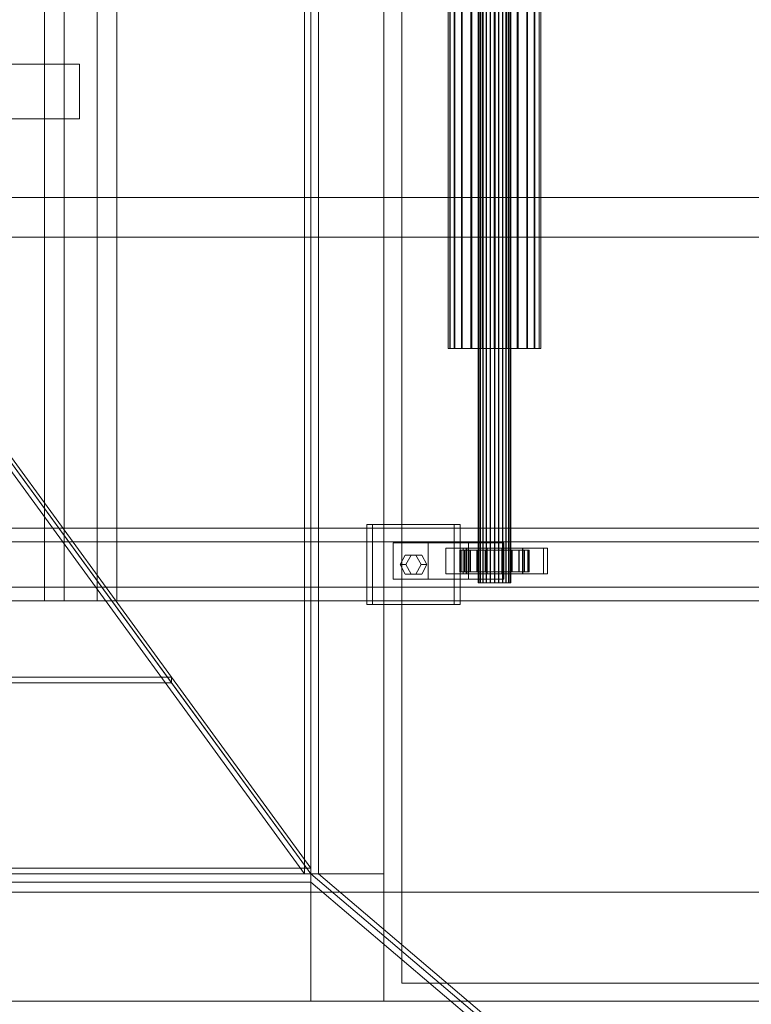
# Model space of a CAD drawing. Header units: millimetres. Extents: x -2233 to 61924, y -68080 to 6847.
# Tile 403 of 656: x 3314 to 3716, y -18672 to -18130. Entities that reach past the tile are written whole.
import ezdxf

# ---------------------------------------------------------------- set-up
doc = ezdxf.new("R2010")
doc.units = ezdxf.units.MM
for name, color, linetype, lineweight in [('superior_C01', 7, 'Continuous', 0), ('superior_tolva', 7, 'Continuous', 0), ('superior_tolva-C01', 7, 'Continuous', 0)]:
    doc.layers.add(name, color=color, linetype=linetype, lineweight=lineweight)

msp = doc.modelspace()

# ---------------------------------------------------------------- linework, layer by layer
at = {"layer": 'superior_C01'}
for p, q in [((3327.825, -17550), (3327.825, -18450)), ((3338.609, -18450), (3338.609, -17550)), ((3356.714, -18450), (3356.714, -17550)), ((3367.498, -17550), (3367.498, -18450)), ((3566.116, -18440), (3566.116, -17560)), ((3566.397, -18440), (3566.397, -17560)), ((3566.449, -18440), (3566.449, -17560)), ((3567.271, -18440), (3567.271, -17560)), ((3567.372, -18440), (3567.372, -17560)), ((3568.681, -18440), (3568.681, -17560)), ((3568.823, -18440), (3568.823, -17560)), ((3570.529, -18440), (3570.529, -17560)), ((3570.703, -18440), (3570.703, -17560)), ((3572.689, -18440), (3572.689, -17560)), ((3572.884, -18440), (3572.884, -17560)), ((3575.015, -18440), (3575.015, -17560)), ((3575.216, -18440), (3575.216, -17560)), ((3577.347, -18440), (3577.347, -17560)), ((3577.542, -18440), (3577.542, -17560)), ((3579.528, -18440), (3579.528, -17560)), ((3579.702, -18440), (3579.702, -17560)), ((3581.408, -18440), (3581.408, -17560)), ((3581.55, -18440), (3581.55, -17560)), ((3582.859, -18440), (3582.859, -17560)), ((3582.96, -18440), (3582.96, -17560)), ((3583.782, -17560), (3583.782, -18440)), ((3583.834, -18440), (3583.834, -17560)), ((3584.115, -18440), (3584.115, -17560)), ((3549.717, -18311.15), (3549.717, -17688.85)), ((3550.509, -18311.15), (3550.509, -17688.85)), ((3550.656, -18311.15), (3550.656, -17688.85)), ((3552.978, -18311.15), (3552.978, -17688.85)), ((3553.262, -18311.15), (3553.262, -17688.85)), ((3556.955, -18311.15), (3556.955, -17688.85)), ((3557.357, -18311.15), (3557.357, -17688.85)), ((3562.17, -18311.15), (3562.17, -17688.85)), ((3562.663, -18311.15), (3562.663, -17688.85)), ((3568.267, -18311.15), (3568.267, -17688.85)), ((3568.817, -18311.15), (3568.817, -17688.85)), ((3574.831, -18311.15), (3574.831, -17688.85)), ((3575.4, -18311.15), (3575.4, -17688.85)), ((3581.414, -18311.15), (3581.414, -17688.85)), ((3581.964, -18311.15), (3581.964, -17688.85)), ((3587.568, -18311.15), (3587.568, -17688.85)), ((3588.061, -18311.15), (3588.061, -17688.85)), ((3592.874, -18311.15), (3592.874, -17688.85)), ((3593.276, -18311.15), (3593.276, -17688.85)), ((3596.969, -18311.15), (3596.969, -17688.85)), ((3597.253, -18311.15), (3597.253, -17688.85)), ((3599.575, -17688.85), (3599.575, -18311.15)), ((3599.722, -18311.15), (3599.722, -17688.85)), ((3600.514, -18311.15), (3600.514, -17688.85)), ((3327.825, -18155), (3215.58, -18155)), ((3234.839, -18155), (3347.084, -18155)), ((3327.825, -18185), (3327.825, -18155)), ((3327.825, -18155), (3347.084, -18155)), ((3347.084, -18155), (3347.084, -18185)), ((3215.58, -18185), (3327.825, -18185)), ((3347.084, -18185), (3234.839, -18185)), ((3347.084, -18185), (3327.825, -18185)), ((3790.259, -18228.298), (2846.1, -18228.298)), ((2847.707, -18228.298), (3791.867, -18228.298)), ((10242.208, -18250), (1103.221, -18250)), ((1104.577, -18250), (10243.564, -18250)), ((3550.656, -18311.15), (3549.717, -18311.15)), ((3549.717, -18311.15), (3550.509, -18311.15)), ((3550.509, -18311.15), (3552.978, -18311.15)), ((3553.262, -18311.15), (3550.656, -18311.15)), ((3552.978, -18311.15), (3556.955, -18311.15)), ((3557.357, -18311.15), (3553.262, -18311.15)), ((3556.955, -18311.15), (3562.17, -18311.15)), ((3562.663, -18311.15), (3557.357, -18311.15)), ((3562.17, -18311.15), (3568.267, -18311.15)), ((3568.817, -18311.15), (3562.663, -18311.15)), ((3568.267, -18311.15), (3574.831, -18311.15)), ((3575.4, -18311.15), (3568.817, -18311.15)), ((3574.831, -18311.15), (3581.414, -18311.15)), ((3581.964, -18311.15), (3575.4, -18311.15)), ((3581.414, -18311.15), (3587.568, -18311.15)), ((3588.061, -18311.15), (3581.964, -18311.15)), ((3587.568, -18311.15), (3592.874, -18311.15)), ((3593.276, -18311.15), (3588.061, -18311.15)), ((3592.874, -18311.15), (3596.969, -18311.15)), ((3597.253, -18311.15), (3593.276, -18311.15)), ((3596.969, -18311.15), (3599.575, -18311.15)), ((3599.722, -18311.15), (3597.253, -18311.15)), ((3599.575, -18311.15), (3600.514, -18311.15)), ((3600.514, -18311.15), (3599.722, -18311.15)), ((3750.355, -18410), (2594.793, -18410)), ((2605.578, -18410), (3761.139, -18410)), ((3827.195, -18410), (2671.634, -18410)), ((2685.114, -18410), (3840.676, -18410)), ((3553.023, -18408), (3504.874, -18408)), ((3504.874, -18408), (3504.874, -18452)), ((3508.11, -18408), (3504.874, -18408)), ((3508.11, -18452), (3508.11, -18408)), ((3508.11, -18408), (3556.258, -18408)), ((3553.023, -18452), (3553.023, -18408)), ((3553.023, -18408), (3556.258, -18408)), ((3556.258, -18408), (3556.258, -18452)), ((3833.398, -18417.5), (2599.647, -18417.5)), ((2600.723, -18417.5), (3834.474, -18417.5)), ((3538.578, -18418), (3519.319, -18418)), ((3519.319, -18418), (3519.319, -18438)), ((3560.902, -18418), (3519.319, -18418)), ((3538.578, -18438), (3538.578, -18418)), ((3538.578, -18418), (3580.162, -18418)), ((3559.824, -18421), (3548.268, -18421)), ((3548.268, -18421), (3548.268, -18435)), ((3559.592, -18421), (3548.268, -18421)), ((3556.709, -18422), (3556.117, -18422)), ((3556.117, -18422), (3566.116, -18422)), ((3556.117, -18434), (3556.117, -18422)), ((3556.117, -18422), (3556.819, -18422)), ((3558.556, -18422), (3556.709, -18422)), ((3556.709, -18422), (3566.397, -18422)), ((3556.709, -18434), (3556.709, -18422)), ((3556.819, -18422), (3566.449, -18422)), ((3556.819, -18434), (3556.819, -18422)), ((3556.819, -18422), (3558.768, -18422)), ((3602.117, -18421), (3557.82, -18421)), ((3557.82, -18421), (3557.82, -18435)), ((3559.977, -18421), (3557.82, -18421)), ((3561.531, -18422), (3558.556, -18422)), ((3558.556, -18422), (3567.271, -18422)), ((3558.556, -18434), (3558.556, -18422)), ((3558.768, -18422), (3567.372, -18422)), ((3558.768, -18434), (3558.768, -18422)), ((3558.768, -18422), (3561.832, -18422)), ((3559.592, -18435), (3559.592, -18421)), ((3559.592, -18421), (3571.148, -18421)), ((3559.824, -18435), (3559.824, -18421)), ((3559.824, -18421), (3571.148, -18421)), ((3559.977, -18435), (3559.977, -18421)), ((3559.977, -18421), (3604.274, -18421)), ((3560.902, -18438), (3560.902, -18418)), ((3560.902, -18418), (3580.162, -18418)), ((3565.432, -18422), (3561.531, -18422)), ((3561.531, -18422), (3568.681, -18422)), ((3561.531, -18434), (3561.531, -18422)), ((3561.832, -18422), (3568.823, -18422)), ((3561.832, -18434), (3561.832, -18422)), ((3561.832, -18422), (3565.8, -18422)), ((3569.993, -18422), (3565.432, -18422)), ((3565.432, -18422), (3570.529, -18422)), ((3565.432, -18434), (3565.432, -18422)), ((3565.8, -18422), (3570.703, -18422)), ((3565.8, -18434), (3565.8, -18422)), ((3565.8, -18422), (3570.404, -18422)), ((3566.116, -18422), (3566.397, -18422)), ((3566.116, -18422), (3566.116, -18434)), ((3566.449, -18422), (3566.116, -18422)), ((3566.397, -18422), (3567.271, -18422)), ((3566.397, -18422), (3566.397, -18434)), ((3566.449, -18422), (3566.449, -18434)), ((3567.372, -18422), (3566.449, -18422)), ((3567.271, -18422), (3568.681, -18422)), ((3567.271, -18422), (3567.271, -18434)), ((3567.372, -18422), (3567.372, -18434)), ((3568.823, -18422), (3567.372, -18422)), ((3568.681, -18422), (3570.529, -18422)), ((3568.681, -18422), (3568.681, -18434)), ((3568.823, -18422), (3568.823, -18434)), ((3570.703, -18422), (3568.823, -18422)), ((3574.903, -18422), (3569.993, -18422)), ((3569.993, -18422), (3572.689, -18422)), ((3569.993, -18434), (3569.993, -18422)), ((3570.404, -18422), (3572.884, -18422)), ((3570.404, -18434), (3570.404, -18422)), ((3570.404, -18422), (3575.328, -18422)), ((3570.529, -18422), (3572.689, -18422)), ((3570.529, -18422), (3570.529, -18434)), ((3570.703, -18422), (3570.703, -18434)), ((3572.884, -18422), (3570.703, -18422)), ((3571.148, -18421), (3571.148, -18435)), ((3572.689, -18422), (3575.015, -18422)), ((3572.689, -18422), (3572.689, -18434)), ((3572.884, -18422), (3572.884, -18434)), ((3575.216, -18422), (3572.884, -18422)), ((3579.827, -18422), (3574.903, -18422)), ((3574.903, -18422), (3575.015, -18422)), ((3574.903, -18434), (3574.903, -18422)), ((3575.015, -18422), (3577.347, -18422)), ((3575.015, -18422), (3575.015, -18434)), ((3575.328, -18422), (3575.216, -18422)), ((3575.216, -18422), (3575.216, -18434)), ((3577.542, -18422), (3575.216, -18422)), ((3575.328, -18434), (3575.328, -18422)), ((3575.328, -18422), (3580.238, -18422)), ((3579.827, -18422), (3577.347, -18422)), ((3577.347, -18422), (3579.528, -18422)), ((3577.347, -18422), (3577.347, -18434)), ((3580.238, -18422), (3577.542, -18422)), ((3577.542, -18422), (3577.542, -18434)), ((3579.702, -18422), (3577.542, -18422)), ((3590.639, -18421), (3579.083, -18421)), ((3579.083, -18421), (3579.083, -18435)), ((3590.407, -18421), (3579.083, -18421)), ((3584.431, -18422), (3579.528, -18422)), ((3579.528, -18422), (3581.408, -18422)), ((3579.528, -18422), (3579.528, -18434)), ((3584.799, -18422), (3579.702, -18422)), ((3579.702, -18422), (3579.702, -18434)), ((3581.55, -18422), (3579.702, -18422)), ((3584.431, -18422), (3579.827, -18422)), ((3579.827, -18434), (3579.827, -18422)), ((3580.162, -18418), (3580.162, -18438)), ((3580.238, -18434), (3580.238, -18422)), ((3580.238, -18422), (3584.799, -18422)), ((3588.399, -18422), (3581.408, -18422)), ((3581.408, -18422), (3582.859, -18422)), ((3581.408, -18422), (3581.408, -18434)), ((3588.7, -18422), (3581.55, -18422)), ((3581.55, -18422), (3581.55, -18434)), ((3582.96, -18422), (3581.55, -18422)), ((3591.463, -18422), (3582.859, -18422)), ((3582.859, -18422), (3583.782, -18422)), ((3582.859, -18422), (3582.859, -18434)), ((3591.675, -18422), (3582.96, -18422)), ((3582.96, -18422), (3582.96, -18434)), ((3583.834, -18422), (3582.96, -18422)), ((3583.782, -18422), (3593.412, -18422)), ((3583.782, -18434), (3583.782, -18422)), ((3583.782, -18422), (3584.115, -18422)), ((3593.522, -18422), (3583.834, -18422)), ((3583.834, -18422), (3583.834, -18434)), ((3584.115, -18422), (3583.834, -18422)), ((3594.114, -18422), (3584.115, -18422)), ((3584.115, -18422), (3584.115, -18434)), ((3588.399, -18422), (3584.431, -18422)), ((3584.431, -18434), (3584.431, -18422)), ((3584.799, -18434), (3584.799, -18422)), ((3584.799, -18422), (3588.7, -18422)), ((3591.463, -18422), (3588.399, -18422)), ((3588.399, -18434), (3588.399, -18422)), ((3588.7, -18434), (3588.7, -18422)), ((3588.7, -18422), (3591.675, -18422)), ((3590.407, -18435), (3590.407, -18421)), ((3590.407, -18421), (3601.963, -18421)), ((3590.639, -18435), (3590.639, -18421)), ((3590.639, -18421), (3601.963, -18421)), ((3593.412, -18422), (3591.463, -18422)), ((3591.463, -18434), (3591.463, -18422)), ((3591.675, -18434), (3591.675, -18422)), ((3591.675, -18422), (3593.522, -18422)), ((3593.412, -18422), (3593.412, -18434)), ((3594.114, -18422), (3593.412, -18422)), ((3593.522, -18434), (3593.522, -18422)), ((3593.522, -18422), (3594.114, -18422)), ((3594.114, -18434), (3594.114, -18422)), ((3601.963, -18421), (3601.963, -18435)), ((3602.117, -18435), (3602.117, -18421)), ((3602.117, -18421), (3604.274, -18421)), ((3604.274, -18421), (3604.274, -18435)), ((3523.171, -18430), (3526.06, -18424.804)), ((3526.06, -18424.804), (3531.837, -18424.804)), ((3529.295, -18424.804), (3526.06, -18424.804)), ((3529.295, -18424.804), (3526.406, -18430)), ((3535.073, -18424.804), (3529.295, -18424.804)), ((3531.837, -18424.804), (3534.726, -18430)), ((3535.073, -18424.804), (3531.837, -18424.804)), ((3537.962, -18430), (3535.073, -18424.804)), ((3526.06, -18435.196), (3523.171, -18430)), ((3523.171, -18430), (3526.406, -18430)), ((3526.406, -18430), (3529.295, -18435.196)), ((3534.726, -18430), (3531.837, -18435.196)), ((3537.962, -18430), (3534.726, -18430)), ((3535.073, -18435.196), (3537.962, -18430)), ((3519.319, -18438), (3538.578, -18438)), ((3519.319, -18438), (3560.902, -18438)), ((3531.837, -18435.196), (3526.06, -18435.196)), ((3529.295, -18435.196), (3526.06, -18435.196)), ((3529.295, -18435.196), (3535.073, -18435.196)), ((3535.073, -18435.196), (3531.837, -18435.196)), ((3580.162, -18438), (3538.578, -18438)), ((3548.268, -18435), (3559.824, -18435)), ((3548.268, -18435), (3559.592, -18435)), ((3566.116, -18434), (3556.117, -18434)), ((3556.117, -18434), (3556.709, -18434)), ((3556.819, -18434), (3556.117, -18434)), ((3566.397, -18434), (3556.709, -18434)), ((3556.709, -18434), (3558.556, -18434)), ((3566.449, -18434), (3556.819, -18434)), ((3558.768, -18434), (3556.819, -18434)), ((3557.82, -18435), (3602.117, -18435)), ((3557.82, -18435), (3559.977, -18435)), ((3567.271, -18434), (3558.556, -18434)), ((3558.556, -18434), (3561.531, -18434)), ((3567.372, -18434), (3558.768, -18434)), ((3561.832, -18434), (3558.768, -18434)), ((3571.148, -18435), (3559.592, -18435)), ((3571.148, -18435), (3559.824, -18435)), ((3604.274, -18435), (3559.977, -18435)), ((3580.162, -18438), (3560.902, -18438)), ((3568.681, -18434), (3561.531, -18434)), ((3561.531, -18434), (3565.432, -18434)), ((3568.823, -18434), (3561.832, -18434)), ((3565.8, -18434), (3561.832, -18434)), ((3570.529, -18434), (3565.432, -18434)), ((3565.432, -18434), (3569.993, -18434)), ((3570.703, -18434), (3565.8, -18434)), ((3570.404, -18434), (3565.8, -18434)), ((3566.397, -18434), (3566.116, -18434)), ((3566.116, -18434), (3566.449, -18434)), ((3567.271, -18434), (3566.397, -18434)), ((3566.449, -18434), (3567.372, -18434)), ((3568.681, -18434), (3567.271, -18434)), ((3567.372, -18434), (3568.823, -18434)), ((3570.529, -18434), (3568.681, -18434)), ((3568.823, -18434), (3570.703, -18434)), ((3572.689, -18434), (3569.993, -18434)), ((3569.993, -18434), (3574.903, -18434)), ((3572.884, -18434), (3570.404, -18434)), ((3575.328, -18434), (3570.404, -18434)), ((3572.689, -18434), (3570.529, -18434)), ((3570.703, -18434), (3572.884, -18434)), ((3575.015, -18434), (3572.689, -18434)), ((3572.884, -18434), (3575.216, -18434)), ((3575.015, -18434), (3574.903, -18434)), ((3574.903, -18434), (3579.827, -18434)), ((3577.347, -18434), (3575.015, -18434)), ((3575.216, -18434), (3575.328, -18434)), ((3575.216, -18434), (3577.542, -18434)), ((3580.238, -18434), (3575.328, -18434)), ((3579.528, -18434), (3577.347, -18434)), ((3577.347, -18434), (3579.827, -18434)), ((3577.542, -18434), (3580.238, -18434)), ((3577.542, -18434), (3579.702, -18434)), ((3579.083, -18435), (3590.639, -18435)), ((3579.083, -18435), (3590.407, -18435)), ((3581.408, -18434), (3579.528, -18434)), ((3579.528, -18434), (3584.431, -18434)), ((3579.702, -18434), (3584.799, -18434)), ((3579.702, -18434), (3581.55, -18434)), ((3579.827, -18434), (3584.431, -18434)), ((3584.799, -18434), (3580.238, -18434)), ((3582.859, -18434), (3581.408, -18434)), ((3581.408, -18434), (3588.399, -18434)), ((3581.55, -18434), (3588.7, -18434)), ((3581.55, -18434), (3582.96, -18434)), ((3583.782, -18434), (3582.859, -18434)), ((3582.859, -18434), (3591.463, -18434)), ((3582.96, -18434), (3591.675, -18434)), ((3582.96, -18434), (3583.834, -18434)), ((3593.412, -18434), (3583.782, -18434)), ((3584.115, -18434), (3583.782, -18434)), ((3583.834, -18434), (3593.522, -18434)), ((3583.834, -18434), (3584.115, -18434)), ((3584.115, -18434), (3594.114, -18434)), ((3584.431, -18434), (3588.399, -18434)), ((3588.7, -18434), (3584.799, -18434)), ((3588.399, -18434), (3591.463, -18434)), ((3591.675, -18434), (3588.7, -18434)), ((3601.963, -18435), (3590.407, -18435)), ((3601.963, -18435), (3590.639, -18435)), ((3591.463, -18434), (3593.412, -18434)), ((3593.522, -18434), (3591.675, -18434)), ((3593.412, -18434), (3594.114, -18434)), ((3594.114, -18434), (3593.522, -18434)), ((3604.274, -18435), (3602.117, -18435)), ((2599.647, -18442.5), (3833.398, -18442.5)), ((2600.723, -18442.5), (3834.474, -18442.5)), ((3566.449, -18440), (3566.116, -18440)), ((3566.116, -18440), (3566.397, -18440)), ((3566.397, -18440), (3567.271, -18440)), ((3567.372, -18440), (3566.449, -18440)), ((3567.271, -18440), (3568.681, -18440)), ((3568.823, -18440), (3567.372, -18440)), ((3568.681, -18440), (3570.529, -18440)), ((3570.703, -18440), (3568.823, -18440)), ((3570.529, -18440), (3572.689, -18440)), ((3572.884, -18440), (3570.703, -18440)), ((3572.689, -18440), (3575.015, -18440)), ((3575.216, -18440), (3572.884, -18440)), ((3575.015, -18440), (3577.347, -18440)), ((3577.542, -18440), (3575.216, -18440)), ((3577.347, -18440), (3579.528, -18440)), ((3579.702, -18440), (3577.542, -18440)), ((3579.528, -18440), (3581.408, -18440)), ((3581.55, -18440), (3579.702, -18440)), ((3581.408, -18440), (3582.859, -18440)), ((3582.96, -18440), (3581.55, -18440)), ((3582.859, -18440), (3583.782, -18440)), ((3583.834, -18440), (3582.96, -18440)), ((3583.782, -18440), (3584.115, -18440)), ((3584.115, -18440), (3583.834, -18440)), ((2594.793, -18450), (3750.355, -18450)), ((2605.578, -18450), (3761.139, -18450)), ((2671.634, -18450), (3827.195, -18450)), ((2685.114, -18450), (3840.676, -18450)), ((3327.825, -18450), (3356.714, -18450)), ((3327.825, -18450), (3338.609, -18450)), ((3367.498, -18450), (3338.609, -18450)), ((3367.498, -18450), (3356.714, -18450)), ((3504.874, -18452), (3553.023, -18452)), ((3504.874, -18452), (3508.11, -18452)), ((3556.258, -18452), (3508.11, -18452)), ((3556.258, -18452), (3553.023, -18452))]:
    msp.add_line(p, q, dxfattribs=at)
at = {"layer": 'superior_tolva'}
for p, q in [((3474.2, -18670), (3474.2, -17330)), ((3514.2, -17330), (3514.2, -18670)), ((3524.2, -18660), (3524.2, -17340)), ((3474.2, -17400), (3474.2, -18600)), ((3478.335, -18600), (3478.335, -17400)), ((2634.2, -18600), (3514.2, -18600)), ((3474.2, -18600), (2674.2, -18600)), ((3474.2, -18600), (4799.2, -19725)), ((3478.335, -18600), (3474.2, -18600)), ((3474.2, -18600), (3474.2, -18604.636)), ((4803.335, -19725), (3478.335, -18600)), ((3514.2, -18600), (3514.2, -18670)), ((2674.2, -18604.636), (3474.2, -18604.636)), ((3474.2, -18604.636), (4799.2, -19729.636)), ((2634.2, -18610), (4614.2, -18610)), ((4324.2, -18660), (3524.2, -18660)), ((2634.2, -18670), (4614.2, -18670)), ((3514.2, -18670), (2634.2, -18670)), ((3514.2, -18670), (3474.2, -18670))]:
    msp.add_line(p, q, dxfattribs=at)
at = {"layer": 'superior_tolva-C01'}
for p, q in [((3470.752, -18600), (3470.752, -17400)), ((3474.2, -17400), (3474.2, -18600)), ((3197.332, -18225), (3470.752, -18600)), ((3474.2, -18600), (3200.779, -18225)), ((3397.559, -18491.832), (3304.596, -18364.332)), ((3304.679, -18367.5), (3397.642, -18495)), ((3187.342, -18491.832), (3397.559, -18491.832)), ((3397.642, -18491.822), (3187.425, -18491.822)), ((3397.642, -18495), (3397.559, -18491.832)), ((3474.2, -18596.822), (3397.642, -18491.822)), ((3397.642, -18495), (3397.642, -18491.822)), ((3187.425, -18495), (3397.642, -18495)), ((3397.642, -18495), (3474.2, -18600)), ((3218.2, -18596.822), (3474.2, -18596.822)), ((3474.2, -18600), (3218.2, -18600)), ((3470.752, -18600), (3474.2, -18600)), ((3474.2, -18600), (3474.2, -18596.822))]:
    msp.add_line(p, q, dxfattribs=at)

doc.saveas('drawing.dxf')
